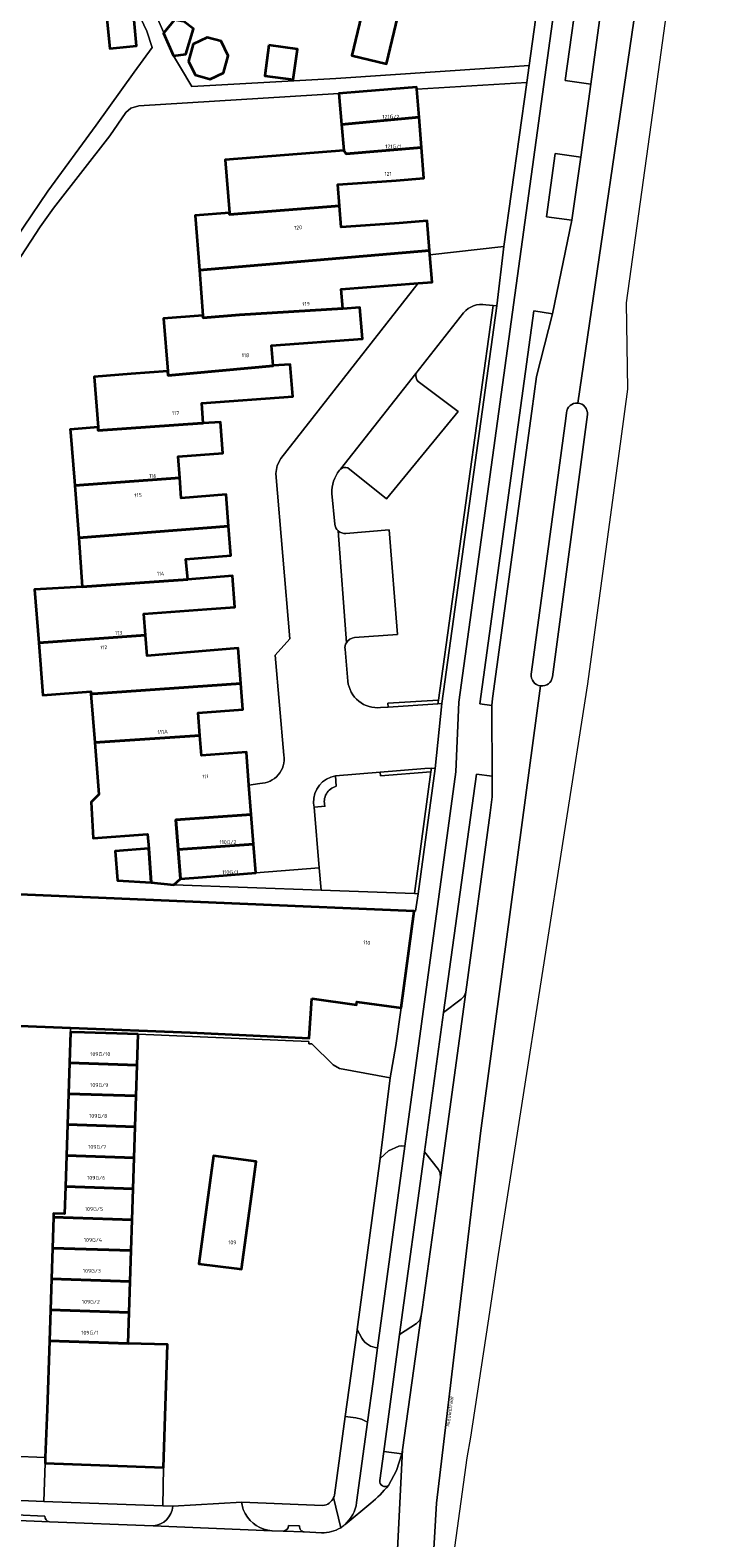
# Model space of a CAD drawing. Header units: metres. Extents: x 197700 to 204338, y 317132 to 325229.
# Tile 649 of 656: x 203473 to 203537, y 318667 to 318808. Entities that reach past the tile are written whole.
import ezdxf
from ezdxf.enums import TextEntityAlignment as Align

# ---------------------------------------------------------------- set-up
doc = ezdxf.new("R2010")
doc.units = ezdxf.units.M
for name, color, linetype, lineweight in [('B-WE-GR-BEPLANTING_CULTUUR_HEESTERS-GV', 90, 'Continuous', 18), ('B-WE-IE-TERREINAFSCHEIDING_KUNSTMATIG_HEKWERK-G', 20, 'IE-TERREINAFSCHEIDING-KUNSTMATIG', 18), ('B-WE-OG-BEBOUWING-GV', 7, 'Continuous', 35), ('B-WE-OG-BEBOUWING-T18', 10, 'Continuous', 18), ('B-WE-OG-TERREIN_CULTUURSCHEIDING-GV', 7, 'Continuous', 18), ('B-WE-OG-TERREIN_ERF-GV', 7, 'Continuous', 18), ('B-WE-OG-TOPOGRAFIE-T18', 10, 'Continuous', 18), ('B-WE-VH-VERHARDING_ASFALT-GV', 252, 'Continuous', 18), ('B-WE-VH-VERHARDING_BEDRIJFSVLOERPLAAT-GV', 252, 'Continuous', 18), ('B-WE-VH-VERHARDING_BETONSTRAATSTEEN-GV', 252, 'Continuous', 18), ('B-WE-VH-VERHARDING_GESLOTEN-GV', 252, 'Continuous', 18), ('B-WE-VH-VERHARDING_HALFVERHARDING-GV', 252, 'Continuous', 18), ('B-WE-VH-VERHARDING_OPEN-GV', 252, 'Continuous', 18), ('B-WE-VH-VERHARDING_STRAATBAKSTEEN-GV', 252, 'Continuous', 18), ('B-WE-VH-VERHARDING_TEGEL-GV', 252, 'Continuous', 18)]:
    doc.layers.add(name, color=color, linetype=linetype, lineweight=lineweight)
doc.styles.add('NLCS-ISO-M200-T18', font='NLCS-ISO.ttf', dxfattribs={"height": 0.36})
doc.linetypes.add('IE-TERREINAFSCHEIDING-KUNSTMATIG', pattern='A,4,[82,NLCS.SHX,S=0.75,R=90,X=0,Y=0],4,-2', length=10)

msp = doc.modelspace()

# ---------------------------------------------------------------- linework, layer by layer
at = {"layer": 'B-WE-GR-BEPLANTING_CULTUUR_HEESTERS-GV'}
for points in [[(203526.928, 318812.591), (203524.548, 318812.924), (203523.147, 318802.851), (203525.547, 318802.511)], [(203523.774, 318789.807), (203524.608, 318795.704), (203522.216, 318796.034), (203521.421, 318790.126)], [(203516.786, 318781.805), (203516.429, 318781.841), (203511.334, 318745.013), (203511.285, 318744.659), (203511.634, 318744.682)], [(203516.302, 318744.512), (203516.382, 318745.157), (203520.04, 318771.977), (203520.469, 318775.222), (203521.97, 318781.066), (203520.225, 318781.349), (203515.181, 318744.651)], [(203511.285, 318744.659), (203511.334, 318745.013), (203506.612, 318744.706), (203506.642, 318744.358)], [(203510.681, 318738.663), (203510.061, 318738.613), (203505.907, 318738.277), (203505.935, 318737.928), (203510.633, 318738.308)], [(203509.091, 318726.933), (203509.439, 318726.92), (203511.029, 318738.62), (203510.681, 318738.663), (203510.633, 318738.308)], [(203511.802, 318715.835), (203513.467, 318717.065), (203513.738, 318717.361), (203513.878, 318717.738), (203516.146, 318734.479), (203516.346, 318735.978), (203516.347, 318737.916), (203514.871, 318738.074)], [(203509.732, 318687.51), (203509.803, 318688.093), (203511.529, 318700.418), (203511.503, 318700.822), (203511.323, 318701.185), (203510.028, 318702.834), (203507.699, 318685.777), (203509.282, 318686.798), (203509.587, 318687.103)]]:
    msp.add_lwpolyline(points, close=True, dxfattribs=at)
msp.add_lwpolyline([(203506.662, 318671.669), (203507.424, 318673.078), (203507.901, 318674.608), (203506.239, 318674.856), (203505.862, 318672.129)], dxfattribs=at)
msp.add_lwpolyline([(203505.862, 318672.129, 0.67473), (203506.662, 318671.669)], format="xyb", dxfattribs=at)
at = {"layer": 'B-WE-IE-TERREINAFSCHEIDING_KUNSTMATIG_HEKWERK-G'}
for points in [[(203475.035, 318837.366), (203475.018, 318836.211), (203475.193, 318831.82), (203475.816, 318829.513), (203477.803, 318825.168), (203480.631, 318818.455), (203482.538, 318814.575), (203484.448, 318810.198), (203485.718, 318807.313)], [(203486.624, 318805.179), (203487.269, 318804.065), (203488.326, 318802.304), (203501.746, 318803.056), (203516.123, 318804.007), (203519.787, 318804.248)]]:
    msp.add_lwpolyline(points, dxfattribs=at)
at = {"layer": 'B-WE-OG-BEBOUWING-GV'}
for points in [[(203480.37, 318808.931), (203480.657, 318805.857), (203483.165, 318806.091), (203482.879, 318809.165)], [(203507.529, 318808.836), (203504.298, 318809.603), (203503.25, 318805.187), (203506.481, 318804.42)], [(203486.624, 318805.179), (203487.771, 318805.315), (203488.492, 318807.693), (203487.581, 318808.356), (203486.714, 318808.536), (203485.718, 318807.313), (203485.684, 318807.271)], [(203488.003, 318804.679), (203488.621, 318803.387), (203490.044, 318802.999), (203491.28, 318803.59), (203491.709, 318805.164), (203491.052, 318806.537), (203489.763, 318806.888), (203488.432, 318806.252)], [(203495.516, 318806.154), (203495.135, 318803.293), (203497.793, 318802.939), (203498.174, 318805.8)], [(203509.314, 318802.049), (203509.3, 318802.228), (203504.317, 318801.827), (203502.039, 318801.644), (203502.298, 318798.752), (203509.524, 318799.437)], [(203502.515, 318796.329), (203502.721, 318796), (203509.752, 318796.607), (203509.524, 318799.437), (203502.298, 318798.752)], [(203509.752, 318796.607), (203502.721, 318796), (203502.515, 318796.329), (203491.437, 318795.466), (203491.824, 318790.496), (203491.836, 318790.342), (203502.095, 318791.151), (203501.943, 318793.155), (203506.948, 318793.498), (203507.402, 318793.529), (203509.983, 318793.736)], [(203502.095, 318791.151), (203491.836, 318790.342), (203491.824, 318790.496), (203488.633, 318790.247), (203489.029, 318785.158), (203510.504, 318786.996), (203510.283, 318789.76), (203507.677, 318789.551), (203507.239, 318789.52), (203502.245, 318789.172)], [(203502.405, 318781.571), (203502.261, 318783.387), (203509.442, 318783.936), (203510.741, 318784.035), (203510.536, 318786.597), (203510.504, 318786.996), (203489.029, 318785.158), (203489.359, 318780.922), (203489.378, 318780.686), (203492.76, 318780.966)], [(203502.405, 318781.571), (203492.76, 318780.966), (203489.378, 318780.686), (203489.359, 318780.922), (203485.689, 318780.636), (203486.071, 318775.734), (203486.11, 318775.316), (203495.915, 318776.23), (203495.912, 318776.262), (203495.762, 318778.117), (203504.232, 318778.741), (203504.007, 318781.663), (203502.408, 318781.538)], [(203479.57, 318770.48), (203479.591, 318770.176), (203489.281, 318770.86), (203489.395, 318770.866), (203489.242, 318772.723), (203497.736, 318773.368), (203497.491, 318776.333), (203495.912, 318776.262), (203495.915, 318776.23), (203486.11, 318775.316), (203486.071, 318775.734), (203482.654, 318775.468), (203479.202, 318775.199)], [(203477.397, 318765.037), (203487.199, 318765.774), (203487.057, 318767.739), (203491.21, 318768.056), (203490.988, 318770.966), (203489.395, 318770.866), (203489.281, 318770.86), (203479.591, 318770.176), (203479.57, 318770.48), (203476.976, 318770.278), (203476.997, 318770.019), (203477.364, 318765.448)], [(203491.752, 318761.232), (203491.524, 318764.189), (203487.336, 318763.865), (203487.199, 318765.774), (203477.397, 318765.037), (203477.787, 318760.155)], [(203487.951, 318756.278), (203487.776, 318758.175), (203491.963, 318758.498), (203491.752, 318761.232), (203477.787, 318760.155), (203478.094, 318755.588)], [(203474.043, 318750.341), (203484.015, 318751.069), (203483.856, 318753.07), (203489.716, 318753.501), (203492.333, 318753.694), (203492.118, 318756.607), (203487.951, 318756.278), (203478.094, 318755.588), (203473.643, 318755.328)], [(203478.907, 318745.574), (203479.117, 318745.588), (203492.91, 318746.556), (203492.66, 318749.842), (203490.03, 318749.629), (203484.168, 318749.153), (203484.015, 318751.069), (203474.043, 318750.341), (203474.436, 318745.451), (203478.888, 318745.808)], [(203489.075, 318741.706), (203488.907, 318743.816), (203493.095, 318744.135), (203492.91, 318746.556), (203479.117, 318745.588), (203478.907, 318745.574), (203479.27, 318741.045)], [(203486.836, 318733.831), (203493.868, 318734.327), (203493.654, 318737.057), (203493.412, 318740.147), (203489.225, 318739.818), (203489.075, 318741.706), (203479.27, 318741.045), (203479.66, 318736.192), (203478.928, 318735.479), (203479.115, 318732.107), (203484.194, 318732.497), (203484.298, 318731.147), (203484.543, 318727.96), (203486.643, 318727.759), (203487.28, 318728.31), (203487.058, 318731.068)], [(203487.058, 318731.068), (203494.085, 318731.564), (203493.868, 318734.327), (203486.836, 318733.831)], [(203494.085, 318731.564), (203487.058, 318731.068), (203487.28, 318728.31), (203489.319, 318728.47), (203494.297, 318728.861)], [(203484.543, 318727.96), (203484.298, 318731.147), (203481.164, 318730.906), (203481.376, 318728.154)], [(203499.528, 318717.149), (203503.676, 318716.551), (203503.717, 318716.836), (203507.854, 318716.275), (203509.068, 318725.284), (203492.789, 318725.972), (203470.021, 318726.934), (203468.261, 318714.741), (203477.009, 318714.4), (203488.164, 318713.964), (203499.265, 318713.447)], [(203483.304, 318713.812), (203478.306, 318713.973), (203476.999, 318713.985), (203476.905, 318711.137), (203483.211, 318710.926)], [(203483.118, 318708.038), (203483.211, 318710.926), (203476.905, 318711.137), (203476.809, 318708.249)], [(203476.809, 318708.249), (203476.714, 318705.361), (203483.025, 318705.15), (203483.118, 318708.038)], [(203476.714, 318705.361), (203476.618, 318702.472), (203482.932, 318702.261), (203483.025, 318705.15)], [(203476.618, 318702.472), (203476.523, 318699.584), (203482.84, 318699.373), (203482.932, 318702.261)], [(203494.022, 318699.589), (203494.339, 318701.917), (203490.336, 318702.462), (203488.99, 318692.354), (203492.515, 318691.92), (203492.969, 318691.858)], [(203482.747, 318696.485), (203482.84, 318699.373), (203476.523, 318699.584), (203476.439, 318697.041), (203475.426, 318697.073), (203475.415, 318696.73)], [(203475.415, 318696.73), (203475.318, 318693.841), (203482.654, 318693.595), (203482.747, 318696.485)], [(203475.318, 318693.841), (203475.221, 318690.953), (203482.561, 318690.707), (203482.654, 318693.595)], [(203482.561, 318690.707), (203475.221, 318690.953), (203475.125, 318688.064), (203482.468, 318687.818)], [(203482.375, 318684.93), (203482.468, 318687.818), (203475.125, 318688.064), (203475.028, 318685.176)], [(203474.813, 318678.748), (203474.649, 318674.294), (203474.629, 318673.752), (203485.678, 318673.345), (203486.042, 318684.842), (203482.375, 318684.93), (203475.028, 318685.176)]]:
    msp.add_lwpolyline(points, close=True, dxfattribs=at)
at = {"layer": 'B-WE-OG-TERREIN_CULTUURSCHEIDING-GV'}
for points in [[(203505.94, 318744.312), (203506.642, 318744.358), (203506.612, 318744.706), (203511.334, 318745.013), (203516.429, 318781.841), (203515.757, 318781.909)], [(203513.685, 318781.157), (203509.233, 318775.508)], [(203509.426, 318774.752), (203513.172, 318771.94), (203506.491, 318763.79), (203502.866, 318766.678)], [(203502.189, 318766.57), (203502.102, 318766.46)], [(203501.395, 318764.304), (203501.654, 318761.447)], [(203502.697, 318760.575), (203506.731, 318760.913), (203507.527, 318751.133), (203503.515, 318750.835)], [(203502.617, 318749.771), (203502.881, 318746.779)], [(203500.401, 318727.253), (203509.091, 318726.933), (203510.633, 318738.308), (203505.935, 318737.928), (203505.907, 318738.277), (203501.724, 318737.939), (203501.804, 318736.954)], [(203500.753, 318735.088), (203499.723, 318734.999), (203500.215, 318729.353), (203500.401, 318727.253)]]:
    msp.add_lwpolyline(points, dxfattribs=at)
for points in [[(203515.757, 318781.909, 0.2781393), (203513.685, 318781.157)], [(203509.233, 318775.508, 0.2300566), (203509.426, 318774.752)], [(203502.866, 318766.678, 0.2548867), (203502.189, 318766.57)], [(203502.102, 318766.46, 0.1849495), (203501.395, 318764.304)], [(203501.654, 318761.447, 0.1963), (203501.961, 318760.808)], [(203501.961, 318760.808, 0.2157897), (203502.697, 318760.575)], [(203502.743, 318750.366, 0.1634333), (203502.617, 318749.771)], [(203503.515, 318750.835, 0.2511751), (203502.743, 318750.366)], [(203502.881, 318746.779, 0.4198615), (203505.94, 318744.312)], [(203501.804, 318736.954, 0.4336259), (203500.753, 318735.088)]]:
    msp.add_lwpolyline(points, format="xyb", dxfattribs=at)
at = {"layer": 'B-WE-OG-TERREIN_ERF-GV'}
for points in [[(203488.492, 318807.693), (203487.771, 318805.315), (203486.624, 318805.179), (203487.269, 318804.065), (203488.326, 318802.304), (203501.746, 318803.056), (203516.123, 318804.007), (203519.787, 318804.248), (203522.456, 318823.375)], [(203470.311, 318785.807), (203474.877, 318792.534), (203479.409, 318798.695), (203482.952, 318803.645), (203484.628, 318805.932), (203484.11, 318807.46), (203482.456, 318811.036)], [(203484.448, 318810.198), (203485.718, 318807.313), (203486.714, 318808.536)], [(203470.021, 318726.934), (203492.789, 318725.972), (203509.068, 318725.284), (203509.189, 318725.299), (203509.439, 318726.92), (203509.091, 318726.933), (203500.401, 318727.253), (203486.643, 318727.759), (203484.543, 318727.96), (203481.376, 318728.154), (203481.164, 318730.906), (203484.298, 318731.147), (203484.194, 318732.497), (203479.115, 318732.107), (203478.928, 318735.479), (203479.66, 318736.192), (203479.27, 318741.045), (203478.907, 318745.574), (203478.888, 318745.808), (203474.436, 318745.451), (203474.043, 318750.341), (203473.643, 318755.328), (203478.094, 318755.588), (203477.787, 318760.155), (203477.397, 318765.037), (203477.364, 318765.448), (203476.997, 318770.019), (203476.976, 318770.278), (203479.57, 318770.48), (203479.202, 318775.199), (203482.654, 318775.468), (203486.071, 318775.734), (203485.689, 318780.636), (203489.359, 318780.922), (203489.029, 318785.158), (203488.633, 318790.247), (203491.824, 318790.496), (203491.437, 318795.466), (203502.515, 318796.329), (203502.298, 318798.752), (203502.039, 318801.644), (203483.381, 318800.493), (203482.626, 318800.283), (203482.156, 318799.87), (203480.664, 318797.702), (203475.431, 318790.932), (203474.177, 318789.181), (203467.928, 318779.639)], [(203496.906, 318739.848), (203496.102, 318749.211), (203497.452, 318750.724), (203496.166, 318766.173), (203496.271, 318766.912), (203496.622, 318767.571), (203509.442, 318783.936), (203502.261, 318783.387), (203502.405, 318781.571), (203502.408, 318781.538), (203504.007, 318781.663), (203504.232, 318778.741), (203495.762, 318778.117), (203495.912, 318776.262), (203497.491, 318776.333), (203497.736, 318773.368), (203489.242, 318772.723), (203489.395, 318770.866), (203490.988, 318770.966), (203491.21, 318768.056), (203487.057, 318767.739), (203487.199, 318765.774)], [(203487.199, 318765.774), (203487.336, 318763.865), (203491.524, 318764.189), (203491.752, 318761.232), (203491.963, 318758.498), (203487.776, 318758.175), (203487.951, 318756.278), (203492.118, 318756.607), (203492.333, 318753.694), (203489.716, 318753.501), (203483.856, 318753.07), (203484.015, 318751.069), (203484.168, 318749.153), (203490.03, 318749.629), (203492.66, 318749.842), (203492.91, 318746.556), (203493.095, 318744.135), (203488.907, 318743.816), (203489.075, 318741.706), (203489.225, 318739.818), (203493.412, 318740.147), (203493.654, 318737.057), (203494.674, 318737.225)], [(203471.484, 318674.411), (203474.649, 318674.294), (203474.813, 318678.748), (203475.028, 318685.176), (203475.125, 318688.064), (203475.221, 318690.953), (203475.318, 318693.841), (203475.415, 318696.73), (203475.426, 318697.073), (203476.439, 318697.041), (203476.523, 318699.584), (203476.618, 318702.472), (203476.714, 318705.361), (203476.809, 318708.249), (203476.905, 318711.137), (203476.999, 318713.985), (203477.009, 318714.4), (203468.261, 318714.741)]]:
    msp.add_lwpolyline(points, dxfattribs=at)
for points in [[(203480.37, 318808.931), (203482.879, 318809.165), (203483.165, 318806.091), (203480.657, 318805.857)], [(203507.529, 318808.836), (203506.481, 318804.42), (203503.25, 318805.187), (203504.298, 318809.603)], [(203488.003, 318804.679), (203488.432, 318806.252), (203489.763, 318806.888), (203491.052, 318806.537), (203491.709, 318805.164), (203491.28, 318803.59), (203490.044, 318802.999), (203488.621, 318803.387)], [(203495.516, 318806.154), (203498.174, 318805.8), (203497.793, 318802.939), (203495.135, 318803.293)], [(203510.536, 318786.597), (203517.432, 318787.37), (203519.569, 318802.686), (203509.314, 318802.049), (203509.524, 318799.437), (203509.752, 318796.607), (203509.983, 318793.736), (203507.402, 318793.529), (203506.948, 318793.498), (203501.943, 318793.155), (203502.095, 318791.151), (203502.245, 318789.172), (203507.239, 318789.52), (203507.677, 318789.551), (203510.283, 318789.76), (203510.504, 318786.996)], [(203478.306, 318713.973), (203483.304, 318713.812), (203499.235, 318713.129), (203499.225, 318712.918), (203499.513, 318712.912), (203501.499, 318710.947), (203502.089, 318710.609), (203506.841, 318709.732), (203507.37, 318712.761), (203507.854, 318716.275), (203503.717, 318716.836), (203503.676, 318716.551), (203499.528, 318717.149), (203499.265, 318713.447), (203488.164, 318713.964), (203477.009, 318714.4), (203476.999, 318713.985)]]:
    msp.add_lwpolyline(points, close=True, dxfattribs=at)
msp.add_lwpolyline([(203494.674, 318737.225, 0.457403), (203496.906, 318739.848)], format="xyb", dxfattribs=at)
at = {"layer": 'B-WE-VH-VERHARDING_ASFALT-GV'}
for points in [[(203520.861, 318746.33), (203515.27, 318704.577), (203511.136, 318670.018), (203509.997, 318650.235), (203510.714, 318650.256), (203514.023, 318674.236), (203514.369, 318676.182), (203515.963, 318686.817), (203516.946, 318693.222), (203525.271, 318746.525), (203528.379, 318769.4), (203529.009, 318774.038), (203528.872, 318782.115), (203531.601, 318801.868), (203536.25, 318835.508), (203536.746, 318839.1), (203533.559, 318839.494), (203530.268, 318813.365), (203524.33, 318772.736)], [(203524.33, 318772.736), (203530.268, 318813.365)], [(203526.928, 318812.591), (203525.547, 318802.511), (203524.608, 318795.704), (203523.774, 318789.807), (203521.97, 318781.066), (203520.469, 318775.222), (203520.04, 318771.977), (203516.382, 318745.157), (203516.302, 318744.512), (203516.299, 318744.201), (203516.347, 318737.916), (203516.346, 318735.978), (203516.146, 318734.479), (203513.878, 318717.738), (203511.529, 318700.418)], [(203515.757, 318781.909), (203516.429, 318781.841), (203516.786, 318781.805), (203517.432, 318787.37), (203510.536, 318786.597), (203510.741, 318784.035), (203509.442, 318783.936)], [(203509.442, 318783.936), (203496.622, 318767.571), (203496.271, 318766.912), (203496.166, 318766.173), (203497.452, 318750.724), (203496.102, 318749.211), (203496.906, 318739.848)], [(203502.102, 318766.46), (203502.189, 318766.57), (203509.233, 318775.508), (203513.685, 318781.157)], [(203519.992, 318747.43), (203520.112, 318748.343), (203523.214, 318771.309), (203523.272, 318771.825)], [(203525.238, 318771.675), (203521.975, 318747.18)], [(203501.654, 318761.447), (203501.395, 318764.304)], [(203502.743, 318750.366), (203501.961, 318760.808)], [(203502.881, 318746.779), (203502.617, 318749.771)], [(203511.529, 318700.418), (203509.803, 318688.093), (203509.732, 318687.51), (203507.972, 318674.996), (203506.733, 318650.16), (203506.736, 318650.139), (203509.997, 318650.235), (203511.136, 318670.018), (203515.27, 318704.577), (203520.861, 318746.33)], [(203501.724, 318737.939), (203505.907, 318738.277), (203510.061, 318738.613), (203510.681, 318738.663), (203511.029, 318738.62), (203511.634, 318744.682), (203511.285, 318744.659), (203506.642, 318744.358), (203505.94, 318744.312)], [(203494.674, 318737.225), (203493.654, 318737.057), (203493.868, 318734.327), (203494.085, 318731.564), (203494.297, 318728.861), (203500.215, 318729.353), (203499.723, 318734.999), (203499.689, 318735.39)], [(203506.056, 318652.807), (203506.627, 318650.901), (203506.733, 318650.16), (203507.972, 318674.996)], [(203507.972, 318674.996), (203507.938, 318674.801), (203507.901, 318674.608), (203507.424, 318673.078), (203506.662, 318671.669)], [(203500.422, 318667.261), (203498.806, 318667.326), (203496.859, 318667.404), (203495.803, 318667.446), (203495.787, 318667.447), (203484.702, 318667.887), (203475.035, 318668.271), (203471.438, 318668.414), (203420.074, 318670.323), (203420.007, 318670.327), (203412.468, 318670.607), (203399.389, 318671.103), (203383, 318671.724), (203377.045, 318671.948), (203376.758, 318664.982)], [(203505.037, 318670.009), (203502.616, 318668.019), (203502.604, 318668.009)]]:
    msp.add_lwpolyline(points, dxfattribs=at)
for points in [[(203513.685, 318781.157, -0.2781393), (203515.757, 318781.909)], [(203523.272, 318771.825, -0.4150839), (203524.33, 318772.736)], [(203524.33, 318772.736, -0.4152313), (203525.238, 318771.675)], [(203501.395, 318764.304, -0.1849495), (203502.102, 318766.46)], [(203501.961, 318760.808, -0.1963), (203501.654, 318761.447)], [(203502.617, 318749.771, -0.1634333), (203502.743, 318750.366)], [(203520.861, 318746.33, -0.4096379), (203519.992, 318747.43)], [(203521.975, 318747.18, -0.4093637), (203520.861, 318746.33)], [(203505.94, 318744.312, -0.4198615), (203502.881, 318746.779)], [(203496.906, 318739.848, -0.457403), (203494.674, 318737.225)], [(203499.689, 318735.39, -0.3810897), (203501.724, 318737.939)], [(203506.662, 318671.669, -0.04046), (203505.037, 318670.009)], [(203502.212, 318667.724, -0.1508789), (203500.422, 318667.261)], [(203502.604, 318668.009, -0.0395933), (203502.212, 318667.724)]]:
    msp.add_lwpolyline(points, format="xyb", dxfattribs=at)
at = {"layer": 'B-WE-VH-VERHARDING_BEDRIJFSVLOERPLAAT-GV'}
for points in [[(203501.724, 318737.939, 0.3810897), (203499.689, 318735.39)], [(203500.753, 318735.088, -0.4336259), (203501.804, 318736.954)]]:
    msp.add_lwpolyline(points, format="xyb", dxfattribs=at)
for points in [[(203501.804, 318736.954), (203501.724, 318737.939)], [(203499.689, 318735.39), (203499.723, 318734.999), (203500.753, 318735.088)]]:
    msp.add_lwpolyline(points, dxfattribs=at)
at = {"layer": 'B-WE-VH-VERHARDING_BETONSTRAATSTEEN-GV'}
for points in [[(203509.233, 318775.508), (203502.189, 318766.57)], [(203502.866, 318766.678), (203506.491, 318763.79), (203513.172, 318771.94), (203509.426, 318774.752)], [(203501.961, 318760.808), (203502.743, 318750.366)], [(203503.515, 318750.835), (203507.527, 318751.133), (203506.731, 318760.913), (203502.697, 318760.575)], [(203471.438, 318668.414), (203475.035, 318668.271)], [(203474.614, 318668.811), (203471.905, 318668.923)], [(203496.859, 318667.404), (203498.806, 318667.326)], [(203498.383, 318667.889), (203497.357, 318667.916)]]:
    msp.add_lwpolyline(points, dxfattribs=at)
for points in [[(203509.426, 318774.752, -0.2300566), (203509.233, 318775.508)], [(203502.189, 318766.57, -0.2548867), (203502.866, 318766.678)], [(203502.697, 318760.575, -0.2157897), (203501.961, 318760.808)], [(203502.743, 318750.366, -0.2511751), (203503.515, 318750.835)], [(203475.035, 318668.271, -0.3897867), (203474.614, 318668.811)], [(203497.357, 318667.916, -0.3525875), (203496.859, 318667.404)], [(203498.806, 318667.326, -0.4183484), (203498.383, 318667.889)]]:
    msp.add_lwpolyline(points, format="xyb", dxfattribs=at)
at = {"layer": 'B-WE-VH-VERHARDING_GESLOTEN-GV'}
for points in [[(203482.456, 318811.036), (203484.11, 318807.46), (203484.628, 318805.932), (203482.952, 318803.645), (203479.409, 318798.695), (203474.877, 318792.534), (203470.311, 318785.807)], [(203467.928, 318779.639), (203474.177, 318789.181), (203475.431, 318790.932), (203480.664, 318797.702), (203482.156, 318799.87), (203482.626, 318800.283), (203483.381, 318800.493), (203502.039, 318801.644), (203504.317, 318801.827), (203509.3, 318802.228), (203509.314, 318802.049), (203519.569, 318802.686), (203519.787, 318804.248), (203516.123, 318804.007), (203501.746, 318803.056), (203488.326, 318802.304), (203487.269, 318804.065), (203486.624, 318805.179), (203485.684, 318807.271), (203485.718, 318807.313), (203484.448, 318810.198)]]:
    msp.add_lwpolyline(points, dxfattribs=at)
msp.add_lwpolyline([(203489.319, 318728.47), (203487.28, 318728.31), (203486.643, 318727.759), (203500.401, 318727.253), (203500.215, 318729.353), (203494.297, 318728.861)], close=True, dxfattribs=at)
at = {"layer": 'B-WE-VH-VERHARDING_HALFVERHARDING-GV'}
msp.add_lwpolyline([(203474.649, 318674.294), (203471.484, 318674.411), (203471.25, 318670.301), (203472.369, 318670.258), (203474.519, 318670.178), (203474.629, 318673.752)], close=True, dxfattribs=at)
at = {"layer": 'B-WE-VH-VERHARDING_OPEN-GV'}
for points in [[(203524.33, 318772.736, 0.4150839), (203523.272, 318771.825)], [(203525.238, 318771.675, 0.4152313), (203524.33, 318772.736)], [(203519.992, 318747.43, 0.4096379), (203520.861, 318746.33)], [(203520.861, 318746.33, 0.4093637), (203521.975, 318747.18)], [(203505.659, 318684.523, -0.2450231), (203504.181, 318685.416)], [(203500.528, 318669.784, 0.2630959), (203501.546, 318670.535)], [(203501.546, 318670.535, 0.0502269), (203501.625, 318670.767)], [(203501.625, 318670.767, -0.0502269), (203501.546, 318670.535)], [(203502.616, 318668.019, 0.1737317), (203503.701, 318670.07)], [(203502.212, 318667.724, 0.0395933), (203502.604, 318668.009)]]:
    msp.add_lwpolyline(points, format="xyb", dxfattribs=at)
for points in [[(203523.272, 318771.825), (203523.214, 318771.309), (203520.112, 318748.343), (203519.992, 318747.43)], [(203521.975, 318747.18), (203525.238, 318771.675)], [(203501.625, 318670.767), (203502.637, 318678.111), (203503.714, 318685.931), (203503.753, 318686.22), (203505.89, 318702.198), (203506.841, 318709.732), (203502.089, 318710.609), (203501.499, 318710.947), (203499.513, 318712.912), (203499.225, 318712.918), (203499.235, 318713.129), (203483.304, 318713.812), (203483.211, 318710.926), (203483.118, 318708.038), (203483.025, 318705.15), (203482.932, 318702.261), (203482.84, 318699.373)], [(203482.84, 318699.373), (203482.747, 318696.485), (203482.654, 318693.595), (203482.561, 318690.707), (203482.468, 318687.818), (203482.375, 318684.93), (203486.042, 318684.842), (203485.678, 318673.345), (203485.617, 318669.768), (203486.55, 318669.733), (203492.98, 318670.112), (203500.528, 318669.784)], [(203503.753, 318686.22), (203503.714, 318685.931), (203502.637, 318678.111), (203503.619, 318677.993), (203504.156, 318677.849), (203504.721, 318677.575), (203505.239, 318681.389), (203505.659, 318684.523)], [(203504.181, 318685.416), (203503.753, 318686.22)], [(203503.701, 318670.07), (203504.721, 318677.575), (203504.156, 318677.849), (203503.619, 318677.993), (203502.637, 318678.111), (203501.625, 318670.767)], [(203501.546, 318670.535), (203502.212, 318667.724)], [(203502.604, 318668.009), (203502.616, 318668.019)]]:
    msp.add_lwpolyline(points, dxfattribs=at)
for points in [[(203513.878, 318717.738), (203513.738, 318717.361), (203513.467, 318717.065), (203511.802, 318715.835), (203510.028, 318702.834), (203511.323, 318701.185), (203511.503, 318700.822), (203511.529, 318700.418)], [(203492.515, 318691.92), (203488.99, 318692.354), (203490.336, 318702.462), (203494.339, 318701.917), (203494.022, 318699.589), (203492.969, 318691.858)], [(203507.972, 318674.996), (203509.732, 318687.51), (203509.587, 318687.103), (203509.282, 318686.798), (203507.699, 318685.777), (203506.239, 318674.856), (203507.901, 318674.608), (203507.938, 318674.801)]]:
    msp.add_lwpolyline(points, close=True, dxfattribs=at)
at = {"layer": 'B-WE-VH-VERHARDING_STRAATBAKSTEEN-GV'}
for points in [[(203486.55, 318669.733, -0.3670864), (203484.702, 318667.887)], [(203493.296, 318669.036, -0.1004427), (203492.98, 318670.112)], [(203495.787, 318667.447, -0.2558407), (203493.296, 318669.036)]]:
    msp.add_lwpolyline(points, format="xyb", dxfattribs=at)
for points in [[(203492.98, 318670.112), (203486.55, 318669.733)], [(203484.702, 318667.887), (203495.787, 318667.447)]]:
    msp.add_lwpolyline(points, dxfattribs=at)
at = {"layer": 'B-WE-VH-VERHARDING_TEGEL-GV'}
for points in [[(203526.889, 318830.116), (203527.883, 318837.321), (203530.279, 318836.967), (203530.563, 318838.946), (203528.146, 318839.289), (203528.502, 318841.797), (203526.725, 318843.019), (203513.232, 318744.81), (203512.97, 318738.298), (203508.185, 318703.366), (203505.659, 318684.523), (203505.239, 318681.389), (203504.721, 318677.575), (203503.701, 318670.07)], [(203522.456, 318823.375), (203519.787, 318804.248), (203519.569, 318802.686), (203517.432, 318787.37), (203516.786, 318781.805), (203511.634, 318744.682), (203511.029, 318738.62), (203509.439, 318726.92), (203509.189, 318725.299), (203509.068, 318725.284), (203507.854, 318716.275), (203507.37, 318712.761), (203506.841, 318709.732), (203505.89, 318702.198), (203506.668, 318702.908), (203507.625, 318703.353), (203507.904, 318703.382), (203508.185, 318703.366), (203512.97, 318738.298), (203513.232, 318744.81), (203526.725, 318843.019)], [(203505.862, 318672.129), (203506.239, 318674.856), (203507.699, 318685.777), (203510.028, 318702.834), (203511.802, 318715.835), (203514.871, 318738.074), (203516.347, 318737.916), (203516.299, 318744.201), (203516.302, 318744.512), (203515.181, 318744.651), (203520.225, 318781.349), (203521.97, 318781.066), (203523.774, 318789.807), (203521.421, 318790.126), (203522.216, 318796.034), (203524.608, 318795.704), (203525.547, 318802.511), (203523.147, 318802.851), (203524.548, 318812.924), (203526.928, 318812.591), (203527.199, 318814.574), (203524.82, 318814.886), (203525.844, 318822.667)], [(203508.185, 318703.366), (203507.904, 318703.382), (203507.625, 318703.353), (203506.668, 318702.908), (203505.89, 318702.198), (203503.753, 318686.22), (203504.181, 318685.416)], [(203505.659, 318684.523), (203508.185, 318703.366)], [(203486.55, 318669.733), (203485.617, 318669.768), (203474.519, 318670.178), (203472.369, 318670.258), (203471.25, 318670.301), (203445.034, 318671.315), (203426.439, 318672.009), (203413.036, 318672.608), (203413.033, 318672.543), (203412.981, 318672.545)], [(203500.528, 318669.784), (203492.98, 318670.112)], [(203502.212, 318667.724), (203501.546, 318670.535)], [(203502.616, 318668.019), (203505.037, 318670.009)], [(203471.905, 318668.923), (203474.614, 318668.811)], [(203475.035, 318668.271), (203484.702, 318667.887)], [(203495.787, 318667.447), (203495.803, 318667.446), (203496.859, 318667.404)], [(203497.357, 318667.916), (203498.383, 318667.889)], [(203498.806, 318667.326), (203500.422, 318667.261)]]:
    msp.add_lwpolyline(points, dxfattribs=at)
for points in [[(203504.181, 318685.416, 0.2450231), (203505.659, 318684.523)], [(203505.037, 318670.009, 0.04046), (203506.662, 318671.669)], [(203506.662, 318671.669, -0.67473), (203505.862, 318672.129)], [(203484.702, 318667.887, 0.3670864), (203486.55, 318669.733)], [(203492.98, 318670.112, 0.1004427), (203493.296, 318669.036)], [(203501.546, 318670.535, -0.2630959), (203500.528, 318669.784)], [(203503.701, 318670.07, -0.1737317), (203502.616, 318668.019)], [(203474.614, 318668.811, 0.3897867), (203475.035, 318668.271)], [(203493.296, 318669.036, 0.2558407), (203495.787, 318667.447)], [(203496.859, 318667.404, 0.3525875), (203497.357, 318667.916)], [(203498.383, 318667.889, 0.4183484), (203498.806, 318667.326)], [(203500.422, 318667.261, 0.1508789), (203502.212, 318667.724)]]:
    msp.add_lwpolyline(points, format="xyb", dxfattribs=at)
msp.add_lwpolyline([(203474.519, 318670.178), (203485.617, 318669.768), (203485.678, 318673.345), (203474.629, 318673.752)], close=True, dxfattribs=at)

# ---------------------------------------------------------------- texts
at = {"layer": 'B-WE-OG-BEBOUWING-T18', "style": 'NLCS-ISO-M200-T18'}
for s, p in [('121G/2', (203506.891, 318799.477)), ('121G/1', (203507.126, 318796.702)), ('121', (203506.629, 318794.137)), ('118', (203493.328, 318777.202)), ('117', (203486.808, 318771.806)), ('116', (203484.679, 318765.939)), ('114', (203485.4, 318756.813)), ('113', (203481.491, 318751.272)), ('110G/2', (203491.692, 318731.741)), ('110G/1', (203491.895, 318728.934)), ('109G/10', (203479.781, 318711.95)), ('109G/9', (203479.685, 318709.062)), ('109G/8', (203479.59, 318706.174)), ('109G/7', (203479.494, 318703.285)), ('109G/6', (203479.399, 318700.397)), ('109G/5', (203479.192, 318697.486)), ('109G/4', (203479.095, 318694.597)), ('109', (203492.104, 318694.366)), ('109G/3', (203478.998, 318691.709)), ('109G/2', (203478.902, 318688.82)), ('109G/1', (203478.805, 318685.932))]:
    msp.add_text(s, height=0.36, dxfattribs=at).set_placement(p, align=Align.MIDDLE)
for s, rotation, p in [('120', 4.3, (203498.237, 318789.129)), ('119', 4.8, (203498.98, 318781.995)), ('115', 4.1, (203483.306, 318764.138)), ('112', 4.5, (203480.093, 318749.928)), ('111A', 4, (203485.61, 318742.034)), ('111', 4.4, (203489.577, 318737.878)), ('110', 352.4, (203504.638, 318722.358))]:
    msp.add_text(s, height=0.36, rotation=rotation, dxfattribs=at).set_placement(p, align=Align.MIDDLE)
at = {"layer": 'B-WE-OG-TOPOGRAFIE-T18', "style": 'NLCS-ISO-M200-T18'}
msp.add_text('Nieuwstraat', height=0.36, rotation=82, dxfattribs=at).set_placement((203512.374, 318678.606), align=Align.MIDDLE)

doc.saveas('drawing.dxf')
